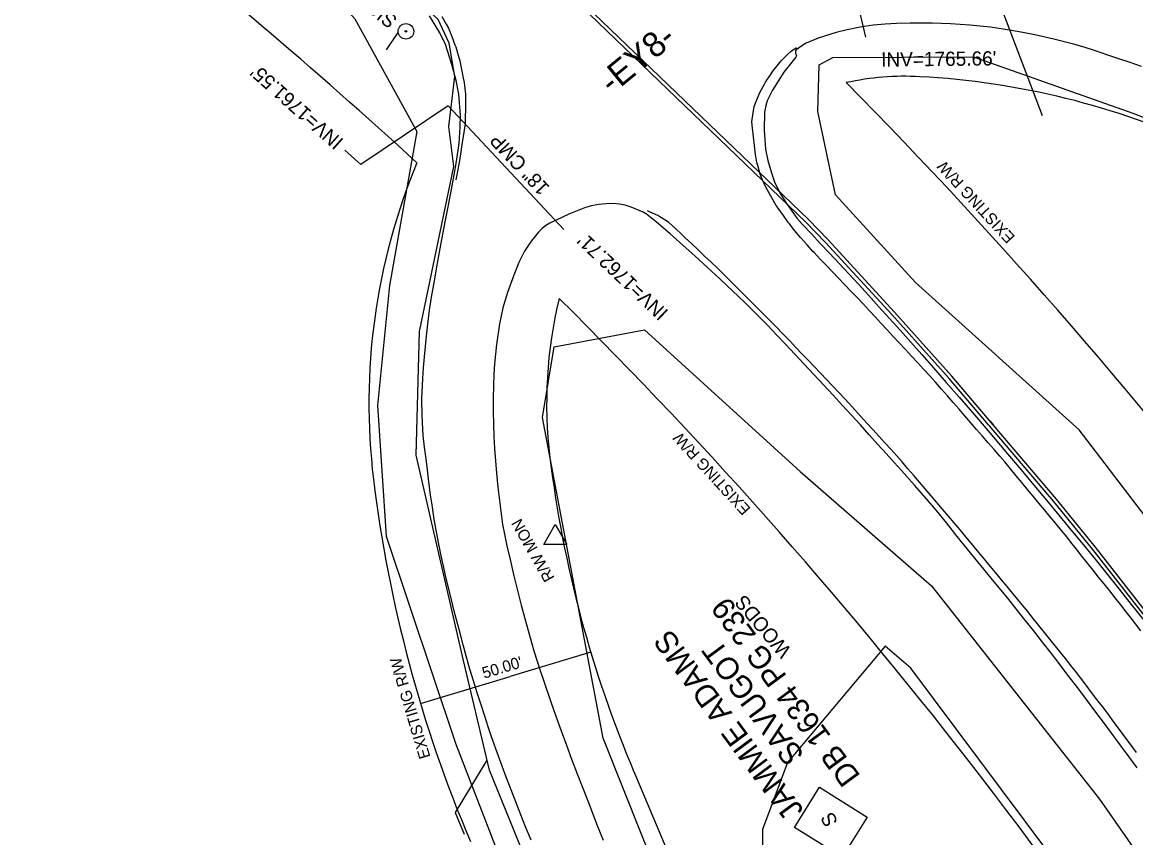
# Model space of a CAD drawing. Extents: x 472260 to 482161, y 489063 to 507124.
# Drawn here: x 475263.5 to 475576.7, y 502457.3 to 502686.6 of the extents above; entities that cross this region are included whole.
import ezdxf

# ---------------------------------------------------------------- set-up
doc = ezdxf.new("R2010")
doc.units = 0
for name, color, linetype in [('Exist Roads EOP Other Cogo Elevation', 7, 'Continuous'), ('Exist Structure Minor Drop Inlet Cogo Elevation', 7, 'Continuous'), ('Exist Structure Minor Pipes CMP 15 Inch Cogo Comment', 7, 'Continuous'), ('Exist Structure Minor Pipes CMP 15 Inch Cogo Number', 7, 'Continuous'), ('Exist Structure Minor Pipes CMP 15 Inch Cogo Point CELL', 7, 'Continuous'), ('Exist Structure Minor Pipes CMP 30 Inch Cogo Point CELL', 7, 'Continuous'), ('Prop Drainage Structure Catch Basin Convert From Junction Box Label', 7, 'Continuous'), ('Prop Drainage Structure Drop Inlet Grate 2 Narrow Slots and Sag Grates 840 24 CELL', 7, 'Continuous'), ('Prop Drainage Structure Junction Box with Manhole CELL', 7, 'Continuous'), ('Prop Drainage Structure Outlet Berm Ditch 850 10 CELL', 7, 'Continuous'), ('Prop Drainage Structure Pipe Collar CELL', 7, 'Continuous'), ('Prop Drainage Structure Pipe CSP 60in Label', 7, 'Continuous'), ('Prop Drainage Structure Pipe Plug CELL', 7, 'Continuous'), ('Prop Drainage Structure Pipe RCP 42in Class III', 7, 'Continuous'), ('Prop Drainage Structure Pipe RCP 66in Class III', 7, 'Continuous'), ('Prop Drainage Structure Pipe RCP 66in Class IV', 7, 'Continuous'), ('Prop Drainage Structure Pipe RCP 66in Class IV Label', 7, 'Continuous'), ('Prop Drainage Structure Pipe Stub Out CELL', 7, 'Continuous'), ('Prop Drainage Structure Pipe Welded Steel 66in Label', 7, 'Continuous'), ('Prop Drainage Structure Pipe Welded Steel 72in Label', 7, 'Continuous'), ('Prop Drainage Structure Plot Symbol 20 Scale CELL', 7, 'Continuous'), ('Prop Erosion Rip Rap Pad at Outlet Label', 7, 'Continuous'), ('Prop Plan Preparation Table Regression Equations Urban Blue Ridge Piedmont CELL', 7, 'Continuous'), ('Prop SS Fill Line', 7, 'Continuous'), ('Scratch_Level_7', 7, 'Continuous')]:
    doc.layers.add(name, color=color, linetype=linetype)

msp = doc.modelspace()

# ---------------------------------------------------------------- linework, layer by layer
at = {"layer": 'Exist Structure Minor Drop Inlet Cogo Elevation'}
msp.add_line((475485.56, 502358.12), (475435.58, 502475.84), dxfattribs=at)
for centre, radius, start, end in [((474341.25, 501519.13), 1529.67, 47.50768, 56.25321), ((475511.81, 502594.08), 77.31, 86.9208, 102.3482), ((475504.06, 502450.17), 221.43, 65.4, 86.9208), ((474463.75, 501650.77), 1449.85, 29.91717, 44.64535), ((475536.78, 502579.44), 175.78, 157.3757, 186.9558), ((475536.78, 502579.44), 125.78, 166.4239, 186.9558), ((474463.75, 501650.77), 1349.85, 29.91717, 45.22294), ((475737.1, 502603.88), 327.59, 186.9558, 203.0083), ((475737.1, 502603.88), 377.59, 186.9558, 203.0083)]:
    msp.add_arc(centre, radius, start, end, dxfattribs=at)
at = {"layer": 'Exist Structure Minor Pipes CMP 15 Inch Cogo Comment'}
for p in [(475423.42, 502509.45), (475375.54, 502495.04)]:
    msp.add_line(p, (475400.71, 502502.62), dxfattribs=at)
at = {"layer": 'Exist Structure Minor Pipes CMP 15 Inch Cogo Number'}
msp.add_line((475550.47, 502660.26), (475488.41, 502823.91), dxfattribs=at)
at = {"layer": 'Exist Structure Minor Pipes CMP 30 Inch Cogo Point CELL'}
msp.add_line((475413.44, 502541.64), (475413.44, 502541.64), dxfattribs=at)
msp.add_lwpolyline([(475410.19, 502539.75), (475413.44, 502545.39), (475416.69, 502539.75)], close=True, dxfattribs=at)
at = {"layer": 'Prop Drainage Structure Catch Basin Convert From Junction Box Label'}
for p, q in [((475483.94, 502630.42), (475389.25, 502721.37)), ((475484.66, 502631.11), (475389.94, 502722.09)), ((475535.75, 502574.46), (475536.64, 502573.42)), ((475535.59, 502573.11), (475535.31, 502573.43)), ((475553.58, 502551.93), (475535.59, 502573.11)), ((475554.37, 502552.54), (475536.64, 502573.42)), ((475536.64, 502573.42), (475536.64, 502573.42))]:
    msp.add_line(p, q, dxfattribs=at)
for points in [[(475535.31, 502573.43), (475524.18, 502586.4), (475508.09, 502604.4), (475489.43, 502624.7), (475483.94, 502630.42)], [(475536.64, 502573.42), (475524.93, 502587.06), (475508.83, 502605.07), (475490.16, 502625.38), (475484.66, 502631.11)], [(475607.94, 502483.36), (475604.3, 502488.49), (475591.97, 502504.9), (475578.79, 502521.84), (475565.4, 502538.97), (475554.37, 502552.54)], [(475607.34, 502482.48), (475603.49, 502487.9), (475591.17, 502504.29), (475578, 502521.22), (475564.62, 502538.34), (475553.58, 502551.93)]]:
    msp.add_lwpolyline(points, dxfattribs=at)
at = {"layer": 'Prop Drainage Structure Drop Inlet Grate 2 Narrow Slots and Sag Grates 840 24 CELL'}
for points in [[(475381.55, 502688.18), (475382.78, 502686.01), (475383.41, 502684.91), (475384.31, 502682.58), (475385.22, 502680.25), (475385.43, 502679.69), (475386.14, 502677.29), (475386.59, 502675.76), (475387.07, 502673.31), (475387.55, 502670.86), (475387.8, 502669.6), (475388.08, 502667.11), (475388.15, 502666.49), (475388.16, 502663.99), (475388.16, 502662.21), (475388.09, 502659.71), (475388.04, 502658.1), (475387.69, 502655.62), (475387.46, 502654), (475387.1, 502651.53), (475386.9, 502650.15), (475386.45, 502647.69), (475386, 502645.23), (475385.55, 502642.77), (475385.46, 502642.26)], [(475578.18, 502515.45), (475576.66, 502517.44), (475575.14, 502519.42), (475574.04, 502520.85), (475572.49, 502522.8), (475570.93, 502524.76), (475569.37, 502526.71), (475567.81, 502528.67), (475566.26, 502530.62), (475564.7, 502532.58), (475563.14, 502534.53), (475561.58, 502536.49), (475560.03, 502538.45), (475558.47, 502540.4), (475557.38, 502541.78), (475555.78, 502543.7), (475554.19, 502545.63), (475552.59, 502547.55), (475551, 502549.48), (475549.41, 502551.41), (475547.81, 502553.33), (475546.22, 502555.26), (475544.63, 502557.19), (475543.03, 502559.11), (475541.44, 502561.04), (475539.84, 502562.96), (475538.51, 502564.58), (475536.87, 502566.47), (475535.22, 502568.35), (475533.58, 502570.24), (475531.94, 502572.12), (475530.3, 502574.01), (475528.66, 502575.89), (475527.02, 502577.78), (475525.37, 502579.67), (475523.73, 502581.55), (475522.09, 502583.44), (475520.39, 502585.39), (475518.69, 502587.23), (475516.99, 502589.06), (475515.3, 502590.9), (475513.6, 502592.74), (475511.9, 502594.57), (475510.2, 502596.41), (475508.51, 502598.24), (475506.81, 502600.08), (475505.11, 502601.91), (475503.42, 502603.75), (475501.72, 502605.58), (475500.06, 502607.38), (475498.33, 502609.18), (475496.6, 502610.98), (475494.87, 502612.79), (475493.14, 502614.59), (475491.41, 502616.4), (475489.68, 502618.2), (475487.95, 502620.01), (475486.22, 502621.81), (475485.91, 502622.14), (475484.24, 502624), (475482.57, 502625.86), (475482.42, 502626.03), (475480.85, 502627.98), (475479.29, 502629.92), (475479.05, 502630.21), (475477.59, 502632.24), (475476.12, 502634.27), (475475.57, 502635.02), (475474.33, 502637.19), (475473.09, 502639.36), (475472.62, 502640.18), (475471.64, 502642.48), (475471.04, 502643.9), (475470.36, 502646.3), (475470.12, 502647.16), (475469.78, 502649.41), (475469.5, 502651.89), (475469.22, 502654.37), (475468.93, 502656.85), (475468.74, 502658.6), (475469.09, 502661.08), (475469.36, 502662.94), (475470.32, 502665.25), (475471.06, 502667.04), (475472.3, 502669.21), (475472.6, 502669.74), (475473.98, 502671.82), (475474.65, 502672.84), (475476.2, 502674.8), (475476.93, 502675.73), (475478.72, 502677.48), (475479.75, 502678.49), (475481.31, 502679.48)], [(475576.89, 502481.31), (475575.41, 502483.32), (475573.92, 502485.33), (475572.44, 502487.34), (475570.95, 502489.35), (475569.47, 502491.36), (475568.82, 502492.24), (475567.31, 502494.23), (475565.79, 502496.21), (475564.27, 502498.2), (475562.76, 502500.19), (475561.24, 502502.18), (475559.73, 502504.16), (475558.85, 502505.32), (475557.28, 502507.26), (475555.71, 502509.21), (475554.14, 502511.16), (475552.58, 502513.11), (475551.01, 502515.05), (475549.44, 502517), (475547.87, 502518.95), (475546.31, 502520.9), (475544.74, 502522.84), (475543.17, 502524.79), (475542.17, 502526.03), (475540.57, 502527.95), (475538.97, 502529.87), (475537.37, 502531.79), (475535.77, 502533.71), (475534.17, 502535.63), (475532.57, 502537.55), (475530.97, 502539.47), (475529.37, 502541.39), (475527.77, 502543.31), (475526.16, 502545.23), (475525.63, 502545.88), (475524, 502547.77), (475522.37, 502549.67), (475520.75, 502551.57), (475519.12, 502553.47), (475517.49, 502555.37), (475515.87, 502557.26), (475514.24, 502559.16), (475512.61, 502561.06), (475510.99, 502562.96), (475509.51, 502564.68), (475507.82, 502566.53), (475506.14, 502568.38), (475504.45, 502570.22), (475502.77, 502572.07), (475501.08, 502573.91), (475499.4, 502575.76), (475497.71, 502577.61), (475496.03, 502579.45), (475494.88, 502580.7), (475493.16, 502582.51), (475491.44, 502584.33), (475489.71, 502586.14), (475487.99, 502587.95), (475486.27, 502589.76), (475484.54, 502591.57), (475482.82, 502593.38), (475481.1, 502595.19), (475479.37, 502597), (475477.65, 502598.81), (475477.38, 502599.1), (475475.62, 502600.87), (475473.85, 502602.64), (475472.09, 502604.41), (475470.32, 502606.18), (475468.56, 502607.95), (475466.79, 502609.72), (475465.03, 502611.49), (475463.26, 502613.26), (475461.5, 502615.03), (475460.86, 502615.67), (475459.05, 502617.4), (475457.24, 502619.12), (475455.43, 502620.84), (475453.62, 502622.57), (475451.81, 502624.29), (475449.99, 502626.01), (475449.06, 502626.9), (475447.21, 502628.57), (475445.35, 502630.25), (475445, 502630.56), (475442.86, 502631.84), (475442.24, 502632.21), (475439.98, 502633.26), (475439.39, 502633.53)]]:
    msp.add_lwpolyline(points, dxfattribs=at)
at = {"layer": 'Prop Drainage Structure Junction Box with Manhole CELL'}
msp.add_lwpolyline([(475383.33, 502663.07), (475358.76, 502646.62), (475354.28, 502650.6)], dxfattribs=at)
at = {"layer": 'Prop Drainage Structure Pipe CSP 60in Label'}
msp.add_line((475460.38, 502315.42), (475394.91, 502476.33), dxfattribs=at)
msp.add_lwpolyline([(475394.91, 502476.33), (475387.59, 502507.18), (475374.27, 502564.84), (475375.2, 502599.67), (475384.92, 502646.02), (475383.47, 502657.28), (475385.2, 502671.33), (475383.56, 502680.72), (475380.53, 502687.34), (475362.43, 502704.03), (475315.48, 502738.28), (475251.48, 502788.65), (475215.08, 502812.76), (475214.77, 502812.91)], dxfattribs=at)
at = {"layer": 'Prop Drainage Structure Pipe Plug CELL'}
msp.add_line((475369.12, 502683.67), (475365.83, 502678.86), dxfattribs=at)
at = {"layer": 'Prop Drainage Structure Pipe RCP 66in Class IV'}
for p, q in [((475491.1, 502722.85), (475500.69, 502682.34)), ((475415.82, 502628.35), (475383.33, 502663.07))]:
    msp.add_line(p, q, dxfattribs=at)
at = {"layer": 'Prop Drainage Structure Pipe Stub Out CELL'}
for points in [[(475406.63, 502456.62), (475404.91, 502460.86), (475402.77, 502466.22), (475401.68, 502469.07), (475399.56, 502474.63), (475397.47, 502480.23), (475395.5, 502485.68), (475394.54, 502488.5), (475393.57, 502491.48), (475392.55, 502494.68), (475391.48, 502498.06), (475390.44, 502501.41), (475389.44, 502504.7), (475388.47, 502508.08), (475387.51, 502511.53), (475386.64, 502514.81), (475385.83, 502517.91), (475385.03, 502521.03), (475384.21, 502524.18), (475383.46, 502527.26), (475382.76, 502530.25), (475382.07, 502533.33), (475381.37, 502536.53), (475380.68, 502539.88), (475380.01, 502543.37), (475379.4, 502546.82), (475378.85, 502550.22), (475378.34, 502553.75), (475377.87, 502557.36), (475377.45, 502560.74), (475377.07, 502563.89), (475376.69, 502567.1), (475376.31, 502570.38), (475375.95, 502575.9), (475375.94, 502580.71), (475376.2, 502586.39), (475376.4, 502589.41), (475376.65, 502592.51), (475377.2, 502598.34), (475377.67, 502602.55), (475378.18, 502606.33), (475378.73, 502609.86), (475379.32, 502613.3), (475380.3, 502618.83), (475381.04, 502622.94), (475381.81, 502627), (475382.59, 502630.98), (475383.39, 502635.18), (475384.21, 502639.57), (475384.96, 502643.69), (475385.62, 502647.4), (475386.4, 502652.55), (475386.71, 502657.07), (475386.78, 502660.41), (475386.29, 502666.36), (475385.55, 502670.17), (475384.36, 502674.67), (475382.54, 502680.28), (475380.99, 502683.6), (475378.07, 502688.38)], [(475578.28, 502674.16), (475575.12, 502675.25), (475571.9, 502676.33), (475568.6, 502677.43), (475565.35, 502678.5), (475562.2, 502679.54), (475559.17, 502680.45), (475553.7, 502681.87), (475548.34, 502683.04), (475544.96, 502683.7), (475541.77, 502684.28), (475535.85, 502685.15), (475530.02, 502685.76), (475524.6, 502686.11), (475519.42, 502686.3), (475515.4, 502686.33), (475513.22, 502686.32), (475509.4, 502686.23), (475506.18, 502686.05), (475502.89, 502685.74), (475499.21, 502685.2), (475495.56, 502684.48), (475492.47, 502683.68), (475487.39, 502682.07), (475484.01, 502680.66), (475483.06, 502680.12), (475481.22, 502678.85), (475481, 502678.5), (475480.99, 502678.26), (475481.01, 502677.93), (475481.05, 502677.76), (475481.12, 502677.59), (475481.21, 502677.42), (475481.27, 502677.23), (475481.23, 502676.99), (475481.09, 502676.72), (475477.76, 502672.53), (475474.55, 502667.47), (475473.07, 502664.5), (475472.82, 502663.84), (475472.61, 502663.13), (475472.32, 502661.31), (475472.2, 502656.2), (475472.56, 502650.92), (475473.25, 502647.67), (475474.22, 502644.27), (475475.12, 502641.7), (475476.61, 502638.64), (475478.47, 502635.65), (475481.46, 502631.45), (475482.96, 502629.71), (475485.55, 502626.96), (475487.96, 502624.4), (475490.58, 502621.63), (475493.3, 502618.77), (475496, 502615.89), (475498.7, 502612.98), (475501.52, 502609.89), (475504.48, 502606.62), (475507.47, 502603.31), (475510.47, 502599.98), (475513.46, 502596.62), (475516.49, 502593.21), (475519.81, 502589.45), (475523.41, 502585.34), (475527.07, 502581.14), (475530.75, 502576.89), (475534.64, 502572.35), (475536.66, 502569.96), (475538.69, 502567.57), (475540.66, 502565.24), (475544.44, 502560.78), (475548.07, 502556.47), (475551.61, 502552.21), (475555.07, 502548.03), (475558.49, 502543.9), (475561.88, 502539.79), (475565.27, 502535.64), (475568.65, 502531.45), (475572.03, 502527.23), (475575.46, 502522.93), (475578.97, 502518.48)], [(475577.11, 502476.94), (475574.73, 502480.19), (475572.35, 502483.41), (475569.98, 502486.63), (475567.61, 502489.82), (475565.23, 502493.02), (475562.83, 502496.23), (475560.39, 502499.44), (475557.92, 502502.67), (475555.44, 502505.89), (475552.96, 502509.1), (475550.48, 502512.29), (475548.01, 502515.46), (475545.54, 502518.58), (475543.1, 502521.64), (475540.69, 502524.63), (475538.3, 502527.54), (475536.05, 502530.28), (475532.29, 502534.87), (475529.37, 502538.45), (475526.49, 502542.04), (475523.53, 502545.75), (475520.63, 502549.3), (475517.76, 502552.71), (475514.51, 502556.44), (475510.79, 502560.57), (475508.72, 502562.86), (475506.53, 502565.31), (475504.19, 502567.92), (475501.76, 502570.63), (475499.28, 502573.37), (475496.75, 502576.14), (475494.17, 502578.94), (475491.55, 502581.77), (475488.89, 502584.63), (475486.2, 502587.52), (475483.48, 502590.44), (475480.78, 502593.31), (475478.16, 502596.08), (475475.63, 502598.74), (475473.18, 502601.3), (475470.86, 502603.68), (475466.77, 502607.76), (475463.3, 502611.04), (475459.77, 502614.34), (475456.13, 502617.73), (475452.69, 502620.9), (475449.41, 502623.86), (475445.78, 502627.08), (475441.94, 502630.42), (475439.1, 502632.6), (475438.13, 502633.18), (475434.78, 502634.6), (475433.09, 502635.12), (475431.47, 502635.45), (475429.74, 502635.59), (475427.72, 502635.54), (475425.61, 502635.33), (475423.64, 502634.98), (475421.93, 502634.54), (475417.23, 502632.62), (475411.88, 502630.08), (475410.81, 502629.41), (475409.73, 502628.57), (475408.67, 502627.55), (475406.64, 502625.04), (475404.78, 502622.18), (475403.15, 502619.03), (475401.77, 502615.5), (475400.03, 502610.62), (475398.72, 502606.26), (475397.77, 502601.81), (475396.9, 502596.03), (475396.33, 502590.52), (475396.16, 502587.62), (475396.06, 502584.44), (475396, 502580.86), (475396, 502577.15), (475396.05, 502573.57), (475396.16, 502570.11), (475396.33, 502566.73), (475396.57, 502563.32), (475396.87, 502559.77), (475397.27, 502555.85), (475397.8, 502551.34), (475398.62, 502545.41), (475399.11, 502542.64), (475399.8, 502539.4), (475400.71, 502535.53), (475401.71, 502531.31), (475402.78, 502526.87), (475403.83, 502522.71), (475404.85, 502518.92), (475405.77, 502515.55), (475407.42, 502509.85), (475409.19, 502504.34), (475410.28, 502501.08), (475412.19, 502495.51), (475413.6, 502491.49), (475415.08, 502487.38), (475416.57, 502483.31), (475418.02, 502479.4), (475419.56, 502475.33), (475421.33, 502470.8), (475423.2, 502466.03), (475425.07, 502461.25), (475426.87, 502456.65)]]:
    msp.add_lwpolyline(points, dxfattribs=at)
at = {"layer": 'Prop Drainage Structure Plot Symbol 20 Scale CELL'}
for radius in [2.18, 0.24]:
    msp.add_circle((475371.42, 502684.01), radius, dxfattribs=at)
at = {"layer": 'Prop Erosion Rip Rap Pad at Outlet Label'}
for points in [[(475094.38, 502883.41), (475147.35, 502853.58), (475167.9, 502821.85), (475191.94, 502797.5), (475215.72, 502771.8), (475254.69, 502766.43), (475320.94, 502728.35), (475357.01, 502687.58), (475374.45, 502655.84), (475366.77, 502612.6), (475363.45, 502578.81), (475365.9, 502542.13), (475385.44, 502483.6), (475398.73, 502449.23)], [(475560.77, 502571.96), (475514.76, 502613.46), (475492.24, 502638.09), (475487.3, 502661.49), (475487.62, 502674.6), (475491.52, 502676.65), (475531.03, 502676.82), (475575.86, 502660.99), (475636.13, 502637.63), (475673.71, 502619.9)], [(475426.9, 502485.3), (475409.86, 502575.47), (475413.15, 502595.29), (475438.52, 502600.07), (475482.31, 502560.32), (475519.21, 502528.11)], [(475580.6, 502546.14), (475560.77, 502571.96)], [(475519.21, 502528.11), (475566.55, 502468.17), (475627.31, 502380.99), (475623.71, 502375.33), (475570.95, 502423.65), (475552.52, 502438.18), (475551.71, 502453.86), (475513.44, 502504.97), (475506.23, 502511.15), (475478.72, 502478.44), (475471.69, 502459.66), (475471.56, 502419.97), (475490.82, 502357.44), (475486.63, 502347.37), (475481.08, 502349.43), (475426.9, 502485.3)]]:
    msp.add_lwpolyline(points, dxfattribs=at)
at = {"layer": 'Prop Plan Preparation Table Regression Equations Urban Blue Ridge Piedmont CELL'}
msp.add_lwpolyline([(475394.19, 502479.09), (475385.3, 502464.38), (475387.83, 502458.37)], dxfattribs=at)
at = {"layer": 'Prop SS Fill Line'}
msp.add_lwpolyline([(475487.79, 502471.52), (475501.15, 502463.13), (475494.12, 502451.85), (475480.75, 502460.24)], close=True, dxfattribs=at)

# ---------------------------------------------------------------- texts
at = {"layer": 'Exist Roads EOP Other Cogo Elevation'}
msp.add_text('R/W MON', height=3.2, rotation=119.7387, dxfattribs=at).set_placement((475413.35, 502530.41))
at = {"layer": 'Exist Structure Minor Pipes CMP 15 Inch Cogo Comment'}
msp.add_text("50.00'", height=3.2, rotation=16.7527, dxfattribs=at).set_placement((475393.42, 502502.02))
at = {"layer": 'Exist Structure Minor Pipes CMP 15 Inch Cogo Point CELL'}
for rotation, p in [(132.7378, (475542.93, 502626.28)), (132.4973, (475468.57, 502549.86)), (106.641, (475378.35, 502480.06))]:
    msp.add_text('EXISTING R/W', height=3.2, rotation=rotation, dxfattribs=at).set_placement(p)
at = {"layer": 'Prop Drainage Structure Outlet Berm Ditch 850 10 CELL'}
msp.add_text('S', height=4, rotation=117.3344, dxfattribs=at).set_placement((475493.05, 502461.72))
at = {"layer": 'Prop Drainage Structure Pipe Collar CELL'}
msp.add_text('-EY8-', height=7, rotation=39.3667, dxfattribs=at).set_placement((475429.33, 502666.13))
at = {"layer": 'Prop Drainage Structure Pipe RCP 42in Class III'}
msp.add_text('SIGN', height=4, rotation=142.0011, dxfattribs=at).set_placement((475369.29, 502687.69))
at = {"layer": 'Prop Drainage Structure Pipe RCP 66in Class III'}
msp.add_text('WOODS', height=4, rotation=130.0991, dxfattribs=at).set_placement((475480.06, 502510.02))
at = {"layer": 'Prop Drainage Structure Pipe RCP 66in Class IV Label'}
msp.add_text('18" CMP', height=4, rotation=133.1022, dxfattribs=at).set_placement((475412.08, 502640.23))
at = {"layer": 'Prop Drainage Structure Pipe Welded Steel 66in Label'}
msp.add_text('DB 1634 PG 239', height=6.25, rotation=126.4463, dxfattribs=at).set_placement((475499.46, 502474.68))
at = {"layer": 'Prop Drainage Structure Pipe Welded Steel 72in Label'}
for s, rotation, p in [("INV=1765.66'", 0.6908, (475505.11, 502674.07)), ("INV=1761.55'", 138.3464, (475354.11, 502653.43)), ("INV=1762.71'", 136.4487, (475445.48, 502605.3))]:
    msp.add_text(s, height=4, rotation=rotation, dxfattribs=at).set_placement(p)
at = {"layer": 'Scratch_Level_7'}
for s, p in [('JAMMIE ADAMS', (475483.51, 502465.1)), (' SAVUGOT', (475485.07, 502478.77))]:
    msp.add_text(s, height=6.25, rotation=126.4463, dxfattribs=at).set_placement(p)

doc.saveas('drawing.dxf')
